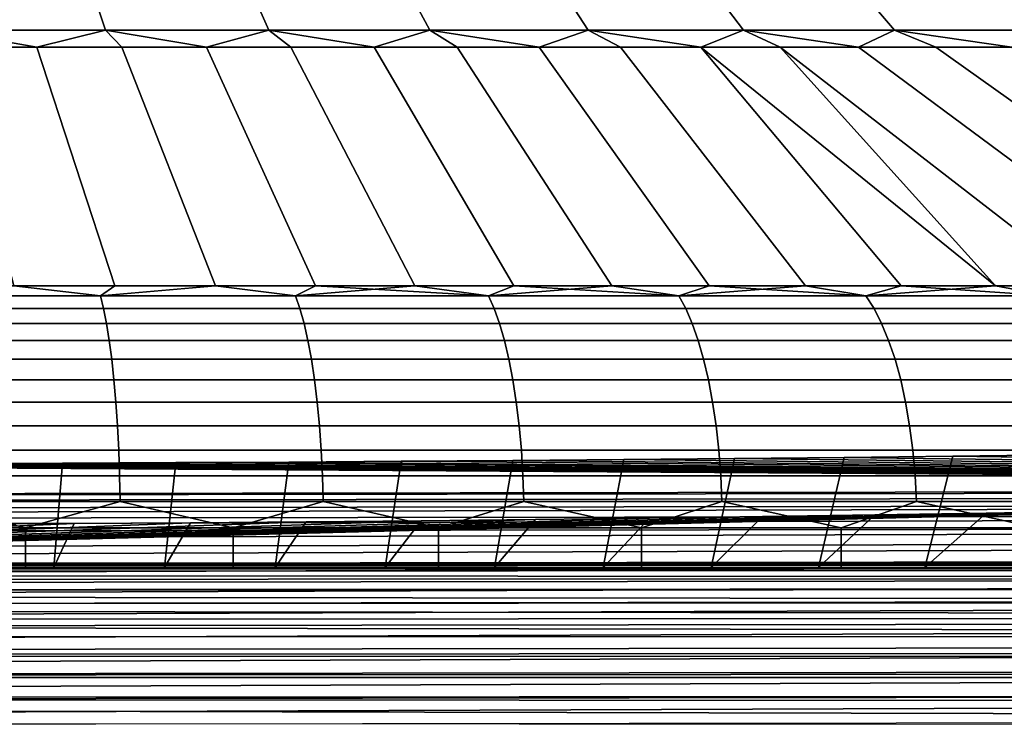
# Model space of a CAD drawing. Header units: metres. Extents: x -109 to 109, y -100 to 58.
# Tile 447 of 642: x 78.1 to 81.92, y -1.09 to 1.63. Entities that reach past the tile are written whole.
import ezdxf

# ---------------------------------------------------------------- set-up
doc = ezdxf.new("R2010")
doc.units = ezdxf.units.M
doc.layers.add('solid_21_062_100_XXX', color=7, linetype='CONTINUOUS')

msp = doc.modelspace()

# ---------------------------------------------------------------- linework, layer by layer
at = {"layer": 'solid_21_062_100_XXX'}
for points in [[(78.406509, 1.667405, 10.812365), (77.774605, 1.667405, 10.904926), (77.792595, 1.586915, 11.058877), (78.433426, 1.586915, 10.965009)], [(77.774605, 1.667405, -10.904926), (78.406509, 1.667405, -10.812365), (78.433426, 1.586915, -10.965009), (77.792595, 1.586915, -11.058877)], [(79.031967, 1.667405, 10.683218), (78.406509, 1.667405, 10.812365), (78.433426, 1.586915, 10.965009), (79.067711, 1.586915, 10.83404)], [(78.406509, 1.667405, -10.812365), (79.031967, 1.667405, -10.683218), (79.067711, 1.586915, -10.83404), (78.433426, 1.586915, -10.965009)], [(79.648857, 1.667405, 10.517923), (79.031967, 1.667405, 10.683218), (79.067711, 1.586915, 10.83404), (79.693314, 1.586915, 10.66641)], [(79.031967, 1.667405, -10.683218), (79.648857, 1.667405, -10.517923), (79.693314, 1.586915, -10.66641), (79.067711, 1.586915, -10.83404)], [(80.255096, 1.667405, 10.317039), (79.648857, 1.667405, 10.517923), (79.693314, 1.586915, 10.66641), (80.308105, 1.586915, 10.46269)], [(79.648857, 1.667405, -10.517923), (80.255096, 1.667405, -10.317039), (80.308105, 1.586915, -10.46269), (79.693314, 1.586915, -10.66641)], [(80.848625, 1.667405, 10.081244), (80.255096, 1.667405, 10.317039), (80.308105, 1.586915, 10.46269), (80.910019, 1.586915, 10.223567)], [(80.255096, 1.667405, -10.317039), (80.848625, 1.667405, -10.081244), (80.910019, 1.586915, -10.223567), (80.308105, 1.586915, -10.46269)], [(81.427437, 1.667405, 9.811338), (80.848625, 1.667405, 10.081244), (80.910019, 1.586915, 10.223567), (81.497002, 1.586915, 9.949851)], [(80.848625, 1.667405, -10.081244), (81.427437, 1.667405, -9.811338), (81.497002, 1.586915, -9.949851), (80.910019, 1.586915, -10.223567)], [(81.989578, 1.667405, 9.508234), (81.427437, 1.667405, 9.811338), (81.497002, 1.586915, 9.949851), (82.067078, 1.586915, 9.642467)], [(81.427437, 1.667405, -9.811338), (81.989578, 1.667405, -9.508234), (82.067078, 1.586915, -9.642467), (81.497002, 1.586915, -9.949851)], [(77.792595, 1.586915, 11.058877), (77.835716, 1.52103, 11.214192), (78.167442, 1.52103, 11.169685)], [(78.433426, 1.586915, 10.965009), (77.792595, 1.586915, 11.058877), (78.167442, 1.52103, 11.169685)], [(77.792595, 1.586915, -11.058877), (78.433426, 1.586915, -10.965009), (78.167442, 1.52103, -11.169685), (77.835716, 1.52103, -11.214192)], [(78.433426, 1.586915, 10.965009), (78.167442, 1.52103, 11.169685), (78.497704, 1.52103, 11.115369)], [(78.433426, 1.586915, -10.965009), (78.497704, 1.52103, -11.115369), (78.167442, 1.52103, -11.169685)], [(78.433426, 1.586915, 10.965009), (78.497704, 1.52103, 11.115369), (78.82621, 1.52103, 11.051289)], [(79.067711, 1.586915, 10.83404), (78.433426, 1.586915, 10.965009), (78.82621, 1.52103, 11.051289)], [(78.433426, 1.586915, -10.965009), (79.067711, 1.586915, -10.83404), (78.82621, 1.52103, -11.051289), (78.497704, 1.52103, -11.115369)], [(79.067711, 1.586915, 10.83404), (78.82621, 1.52103, 11.051289), (79.152679, 1.52103, 10.977502)], [(79.067711, 1.586915, -10.83404), (79.152679, 1.52103, -10.977502), (78.82621, 1.52103, -11.051289)], [(79.067711, 1.586915, 10.83404), (79.152679, 1.52103, 10.977502), (79.476814, 1.52103, 10.894073)], [(79.693314, 1.586915, 10.66641), (79.067711, 1.586915, 10.83404), (79.476814, 1.52103, 10.894073)], [(79.067711, 1.586915, -10.83404), (79.693314, 1.586915, -10.66641), (79.476814, 1.52103, -10.894073), (79.152679, 1.52103, -10.977502)], [(79.693314, 1.586915, 10.66641), (79.476814, 1.52103, 10.894073), (79.798332, 1.52103, 10.801076)], [(79.693314, 1.586915, -10.66641), (79.798332, 1.52103, -10.801076), (79.476814, 1.52103, -10.894073)], [(79.693314, 1.586915, 10.66641), (79.798332, 1.52103, 10.801076), (80.116951, 1.52103, 10.698592)], [(80.308105, 1.586915, 10.46269), (79.693314, 1.586915, 10.66641), (80.116951, 1.52103, 10.698592)], [(79.693314, 1.586915, -10.66641), (80.308105, 1.586915, -10.46269), (80.116951, 1.52103, -10.698592), (79.798332, 1.52103, -10.801076)], [(80.308105, 1.586915, 10.46269), (80.116951, 1.52103, 10.698592), (80.432404, 1.52103, 10.586711)], [(80.308105, 1.586915, -10.46269), (80.432404, 1.52103, -10.586711), (80.116951, 1.52103, -10.698592)], [(80.308105, 1.586915, 10.46269), (80.432404, 1.52103, 10.586711), (80.744392, 1.52103, 10.465531)], [(80.910019, 1.586915, 10.223567), (80.308105, 1.586915, 10.46269), (80.744392, 1.52103, 10.465531)], [(80.308105, 1.586915, -10.46269), (80.910019, 1.586915, -10.223567), (80.744392, 1.52103, -10.465531), (80.432404, 1.52103, -10.586711)], [(80.910019, 1.586915, 10.223567), (80.744392, 1.52103, 10.465531), (81.052658, 1.52103, 10.33516)], [(80.910019, 1.586915, -10.223567), (81.052658, 1.52103, -10.33516), (80.744392, 1.52103, -10.465531)], [(80.910019, 1.586915, 10.223567), (81.052658, 1.52103, 10.33516), (81.356926, 1.52103, 10.195711)], [(81.497002, 1.586915, 9.949851), (80.910019, 1.586915, 10.223567), (81.356926, 1.52103, 10.195711)], [(80.910019, 1.586915, -10.223567), (81.497002, 1.586915, -9.949851), (81.356926, 1.52103, -10.195711), (81.052658, 1.52103, -10.33516)], [(81.497002, 1.586915, 9.949851), (81.356926, 1.52103, 10.195711), (81.656921, 1.52103, 10.047306)], [(81.497002, 1.586915, -9.949851), (81.656921, 1.52103, -10.047306), (81.356926, 1.52103, -10.195711)], [(81.497002, 1.586915, 9.949851), (81.656921, 1.52103, 10.047306), (81.952393, 1.52103, 9.890078)], [(82.067078, 1.586915, 9.642467), (81.497002, 1.586915, 9.949851), (81.952393, 1.52103, 9.890078)], [(81.497002, 1.586915, -9.949851), (82.067078, 1.586915, -9.642467), (81.952393, 1.52103, -9.890078), (81.656921, 1.52103, -10.047306)], [(78.077896, 0.59343, 13.751792), (78.469948, 0.59343, 13.701125), (78.167442, 1.52103, 11.169685), (77.835716, 1.52103, 11.214192)], [(78.07785, 0.59343, -13.751797), (77.835716, 1.52103, -11.214192), (78.167442, 1.52103, -11.169685), (78.469902, 0.59343, -13.701131)], [(78.469948, 0.59343, 13.701125), (78.860397, 0.59343, 13.639284), (78.497704, 1.52103, 11.115369), (78.167442, 1.52103, 11.169685)], [(78.469902, 0.59343, -13.701131), (78.167442, 1.52103, -11.169685), (78.497704, 1.52103, -11.115369), (78.860352, 0.59343, -13.639292)], [(78.860397, 0.59343, 13.639284), (79.248917, 0.59343, 13.566319), (78.82621, 1.52103, 11.051289), (78.497704, 1.52103, 11.115369)], [(78.860352, 0.59343, -13.639292), (78.497704, 1.52103, -11.115369), (78.82621, 1.52103, -11.051289), (79.248871, 0.59343, -13.566327)], [(79.248917, 0.59343, 13.566319), (79.635193, 0.59343, 13.482287), (79.152679, 1.52103, 10.977502), (78.82621, 1.52103, 11.051289)], [(79.248871, 0.59343, -13.566327), (78.82621, 1.52103, -11.051289), (79.152679, 1.52103, -10.977502), (79.635147, 0.59343, -13.482298)], [(79.635193, 0.59343, 13.482287), (80.018921, 0.59343, 13.38726), (79.476814, 1.52103, 10.894073), (79.152679, 1.52103, 10.977502)], [(79.635147, 0.59343, -13.482298), (79.152679, 1.52103, -10.977502), (79.476814, 1.52103, -10.894073), (80.018875, 0.59343, -13.387272)], [(80.018921, 0.59343, 13.38726), (80.399773, 0.59343, 13.281314), (79.798332, 1.52103, 10.801076), (79.476814, 1.52103, 10.894073)], [(80.018875, 0.59343, -13.387272), (79.476814, 1.52103, -10.894073), (79.798332, 1.52103, -10.801076), (80.399727, 0.59343, -13.281327)], [(80.399773, 0.59343, 13.281314), (80.777443, 0.59343, 13.164536), (80.116951, 1.52103, 10.698592), (79.798332, 1.52103, 10.801076)], [(80.399727, 0.59343, -13.281327), (79.798332, 1.52103, -10.801076), (80.116951, 1.52103, -10.698592), (80.777397, 0.59343, -13.16455)], [(80.777443, 0.59343, 13.164536), (81.151627, 0.59343, 13.03702), (80.432404, 1.52103, 10.586711), (80.116951, 1.52103, 10.698592)], [(80.777397, 0.59343, -13.16455), (80.116951, 1.52103, -10.698592), (80.432404, 1.52103, -10.586711), (81.151581, 0.59343, -13.037035)], [(81.151627, 0.59343, 13.03702), (81.522018, 0.59343, 12.898871), (80.744392, 1.52103, 10.465531), (80.432404, 1.52103, 10.586711)], [(81.151581, 0.59343, -13.037035), (80.432404, 1.52103, -10.586711), (80.744392, 1.52103, -10.465531), (81.521973, 0.59343, -12.898888)], [(82.250206, 0.59343, 12.591134), (81.052658, 1.52103, 10.33516), (80.744392, 1.52103, 10.465531), (81.888306, 0.59343, 12.750202)], [(81.522018, 0.59343, 12.898871), (81.888306, 0.59343, 12.750202), (80.744392, 1.52103, 10.465531)], [(81.521973, 0.59343, -12.898888), (80.744392, 1.52103, -10.465531), (81.052658, 1.52103, -10.33516), (81.888268, 0.59343, -12.750219)], [(82.607414, 0.59343, 12.421797), (81.356926, 1.52103, 10.195711), (81.052658, 1.52103, 10.33516), (82.250206, 0.59343, 12.591134)], [(82.607376, 0.59343, -12.421816), (82.250168, 0.59343, -12.591152), (81.052658, 1.52103, -10.33516), (81.356926, 1.52103, -10.195711)], [(82.097557, 0.554246, -12.761153), (81.888268, 0.59343, -12.750219), (81.052658, 1.52103, -10.33516), (82.250168, 0.59343, -12.591152)], [(82.959641, 0.59343, 12.242327), (81.656921, 1.52103, 10.047306), (81.356926, 1.52103, 10.195711), (82.607414, 0.59343, 12.421797)], [(82.959602, 0.59343, -12.242348), (82.607376, 0.59343, -12.421816), (81.356926, 1.52103, -10.195711), (81.656921, 1.52103, -10.047306)], [(83.306602, 0.59343, 12.052873), (81.952393, 1.52103, 9.890078), (81.656921, 1.52103, 10.047306), (82.959641, 0.59343, 12.242327)], [(83.306557, 0.59343, -12.052895), (82.959602, 0.59343, -12.242348), (81.656921, 1.52103, -10.047306), (81.952393, 1.52103, -9.890078)], [(77.650726, 0.554246, 13.887243), (78.414001, 0.554246, 13.802765), (78.077896, 0.59343, 13.751792), (77.684555, 0.59343, 13.791242)], [(77.650726, 0.554246, -13.887243), (78.07785, 0.59343, -13.751797), (78.414001, 0.554246, -13.802765)], [(78.414001, 0.554246, -13.802765), (78.07785, 0.59343, -13.751797), (78.469902, 0.59343, -13.701131)], [(78.414001, 0.554246, 13.802765), (78.469948, 0.59343, 13.701125), (78.077896, 0.59343, 13.751792)], [(78.414001, 0.554246, 13.802765), (79.171455, 0.554246, 13.676368), (78.860397, 0.59343, 13.639284), (78.469948, 0.59343, 13.701125)], [(78.414001, 0.554246, -13.802765), (78.469902, 0.59343, -13.701131), (78.860352, 0.59343, -13.639292)], [(78.414001, 0.554246, -13.802765), (78.860352, 0.59343, -13.639292), (79.171455, 0.554246, -13.676368)], [(79.171455, 0.554246, -13.676368), (78.860352, 0.59343, -13.639292), (79.248871, 0.59343, -13.566327)], [(79.171455, 0.554246, 13.676368), (79.248917, 0.59343, 13.566319), (78.860397, 0.59343, 13.639284)], [(79.920799, 0.554246, 13.508436), (79.248917, 0.59343, 13.566319), (79.171455, 0.554246, 13.676368)], [(79.171455, 0.554246, -13.676368), (79.248871, 0.59343, -13.566327), (79.635147, 0.59343, -13.482298)], [(79.171455, 0.554246, -13.676368), (79.635147, 0.59343, -13.482298), (79.920799, 0.554246, -13.508436)], [(79.920799, 0.554246, 13.508436), (79.635193, 0.59343, 13.482287), (79.248917, 0.59343, 13.566319)], [(79.920799, 0.554246, -13.508436), (79.635147, 0.59343, -13.482298), (80.018875, 0.59343, -13.387272)], [(79.920799, 0.554246, 13.508436), (80.018921, 0.59343, 13.38726), (79.635193, 0.59343, 13.482287)], [(80.659752, 0.554246, 13.299479), (80.018921, 0.59343, 13.38726), (79.920799, 0.554246, 13.508436)], [(79.920799, 0.554246, -13.508436), (80.018875, 0.59343, -13.387272), (80.399727, 0.59343, -13.281327)], [(79.920799, 0.554246, -13.508436), (80.399727, 0.59343, -13.281327), (80.659752, 0.554246, -13.299479)], [(80.659752, 0.554246, 13.299479), (80.399773, 0.59343, 13.281314), (80.018921, 0.59343, 13.38726)], [(80.659752, 0.554246, -13.299479), (80.399727, 0.59343, -13.281327), (80.777397, 0.59343, -13.16455)], [(80.659752, 0.554246, 13.299479), (80.777443, 0.59343, 13.164536), (80.399773, 0.59343, 13.281314)], [(81.386078, 0.554246, 13.050133), (80.777443, 0.59343, 13.164536), (80.659752, 0.554246, 13.299479)], [(80.659752, 0.554246, -13.299479), (80.777397, 0.59343, -13.16455), (81.151581, 0.59343, -13.037035)], [(80.659752, 0.554246, -13.299479), (81.151581, 0.59343, -13.037035), (81.386078, 0.554246, -13.050133)], [(81.386078, 0.554246, 13.050133), (81.151627, 0.59343, 13.03702), (80.777443, 0.59343, 13.164536)], [(81.386078, 0.554246, -13.050133), (81.151581, 0.59343, -13.037035), (81.521973, 0.59343, -12.898888)], [(81.386078, 0.554246, 13.050133), (81.522018, 0.59343, 12.898871), (81.151627, 0.59343, 13.03702)], [(82.097557, 0.554246, 12.761153), (81.522018, 0.59343, 12.898871), (81.386078, 0.554246, 13.050133)], [(81.386078, 0.554246, -13.050133), (81.521973, 0.59343, -12.898888), (81.888268, 0.59343, -12.750219)], [(81.386078, 0.554246, -13.050133), (81.888268, 0.59343, -12.750219), (82.097557, 0.554246, -12.761153)], [(82.097557, 0.554246, 12.761153), (81.888306, 0.59343, 12.750202), (81.522018, 0.59343, 12.898871)], [(82.097557, 0.554246, 12.761153), (82.250206, 0.59343, 12.591134), (81.888306, 0.59343, 12.750202)], [(78.414001, 0.554246, 13.802765), (77.650726, 0.554246, 13.887243), (77.658112, 0.505334, 13.976296), (78.42627, 0.505334, 13.891276)], [(77.650726, 0.554246, -13.887243), (78.414001, 0.554246, -13.802765), (78.42627, 0.505334, -13.891276), (77.658112, 0.505334, -13.976296)], [(79.171455, 0.554246, 13.676368), (78.414001, 0.554246, 13.802765), (78.42627, 0.505334, 13.891276), (79.188591, 0.505334, 13.764069)], [(78.414001, 0.554246, -13.802765), (79.171455, 0.554246, -13.676368), (79.188591, 0.505334, -13.764069), (78.42627, 0.505334, -13.891276)], [(79.920799, 0.554246, 13.508436), (79.171455, 0.554246, 13.676368), (79.188591, 0.505334, 13.764069), (79.942734, 0.505334, 13.595059)], [(79.171455, 0.554246, -13.676368), (79.920799, 0.554246, -13.508436), (79.942734, 0.505334, -13.595059), (79.188591, 0.505334, -13.764069)], [(80.659752, 0.554246, 13.299479), (79.920799, 0.554246, 13.508436), (79.942734, 0.505334, 13.595059), (80.686432, 0.505334, 13.384764)], [(79.920799, 0.554246, -13.508436), (80.659752, 0.554246, -13.299479), (80.686432, 0.505334, -13.384764), (79.942734, 0.505334, -13.595059)], [(81.386078, 0.554246, 13.050133), (80.659752, 0.554246, 13.299479), (80.686432, 0.505334, 13.384764), (81.417412, 0.505334, 13.133818)], [(80.659752, 0.554246, -13.299479), (81.386078, 0.554246, -13.050133), (81.417412, 0.505334, -13.133818), (80.686432, 0.505334, -13.384764)], [(82.097557, 0.554246, 12.761153), (81.386078, 0.554246, 13.050133), (81.417412, 0.505334, 13.133818), (82.133453, 0.505334, 12.842985)], [(81.386078, 0.554246, -13.050133), (82.097557, 0.554246, -12.761153), (82.133453, 0.505334, -12.842985), (81.417412, 0.505334, -13.133818)], [(78.42627, 0.505334, 13.891276), (77.658112, 0.505334, 13.976296), (77.665039, 0.447586, 14.059929), (78.437798, 0.447586, 13.9744)], [(77.658112, 0.505334, -13.976296), (78.42627, 0.505334, -13.891276), (78.437798, 0.447586, -13.9744), (77.665039, 0.447586, -14.059929)], [(79.188591, 0.505334, 13.764069), (78.42627, 0.505334, 13.891276), (78.437798, 0.447586, 13.9744), (79.204674, 0.447586, 13.846431)], [(78.42627, 0.505334, -13.891276), (79.188591, 0.505334, -13.764069), (79.204674, 0.447586, -13.846431), (78.437798, 0.447586, -13.9744)], [(79.942734, 0.505334, 13.595059), (79.188591, 0.505334, 13.764069), (79.204674, 0.447586, 13.846431), (79.963341, 0.447586, 13.676411)], [(79.188591, 0.505334, -13.764069), (79.942734, 0.505334, -13.595059), (79.963341, 0.447586, -13.676411), (79.204674, 0.447586, -13.846431)], [(80.686432, 0.505334, 13.384764), (79.942734, 0.505334, 13.595059), (79.963341, 0.447586, 13.676411), (80.711479, 0.447586, 13.464855)], [(79.942734, 0.505334, -13.595059), (80.686432, 0.505334, -13.384764), (80.711479, 0.447586, -13.464855), (79.963341, 0.447586, -13.676411)], [(81.417412, 0.505334, 13.133818), (80.686432, 0.505334, 13.384764), (80.711479, 0.447586, 13.464855), (81.446838, 0.447586, 13.212408)], [(80.686432, 0.505334, -13.384764), (81.417412, 0.505334, -13.133818), (81.446838, 0.447586, -13.212408), (80.711479, 0.447586, -13.464855)], [(82.133453, 0.505334, 12.842985), (81.417412, 0.505334, 13.133818), (81.446838, 0.447586, 13.212408), (82.167168, 0.447586, 12.919835)], [(81.417412, 0.505334, -13.133818), (82.133453, 0.505334, -12.842985), (82.167168, 0.447586, -12.919835), (81.446838, 0.447586, -13.212408)], [(78.437798, 0.447586, 13.9744), (77.665039, 0.447586, 14.059929), (77.671448, 0.3816, 14.137272), (78.448456, 0.3816, 14.051272)], [(77.665039, 0.447586, -14.059929), (78.437798, 0.447586, -13.9744), (78.448456, 0.3816, -14.051272), (77.671448, 0.3816, -14.137272)], [(79.204674, 0.447586, 13.846431), (78.437798, 0.447586, 13.9744), (78.448456, 0.3816, 14.051272), (79.219551, 0.3816, 13.922599)], [(78.437798, 0.447586, -13.9744), (79.204674, 0.447586, -13.846431), (79.219551, 0.3816, -13.922599), (78.448456, 0.3816, -14.051272)], [(79.963341, 0.447586, 13.676411), (79.204674, 0.447586, 13.846431), (79.219551, 0.3816, 13.922599), (79.982391, 0.3816, 13.751644)], [(79.204674, 0.447586, -13.846431), (79.963341, 0.447586, -13.676411), (79.982391, 0.3816, -13.751644), (79.219551, 0.3816, -13.922599)], [(80.711479, 0.447586, 13.464855), (79.963341, 0.447586, 13.676411), (79.982391, 0.3816, 13.751644), (80.73465, 0.3816, 13.538925)], [(79.963341, 0.447586, -13.676411), (80.711479, 0.447586, -13.464855), (80.73465, 0.3816, -13.538925), (79.982391, 0.3816, -13.751644)], [(81.446838, 0.447586, 13.212408), (80.711479, 0.447586, 13.464855), (80.73465, 0.3816, 13.538925), (81.474045, 0.3816, 13.285089)], [(80.711479, 0.447586, -13.464855), (81.446838, 0.447586, -13.212408), (81.474045, 0.3816, -13.285089), (80.73465, 0.3816, -13.538925)], [(82.167168, 0.447586, 12.919835), (81.446838, 0.447586, 13.212408), (81.474045, 0.3816, 13.285089), (82.198341, 0.3816, 12.990907)], [(81.446838, 0.447586, -13.212408), (82.167168, 0.447586, -12.919835), (82.198341, 0.3816, -12.990907), (81.474045, 0.3816, -13.285089)], [(78.448456, 0.3816, 14.051272), (77.671448, 0.3816, 14.137272), (77.677269, 0.30806, 14.207523), (78.458145, 0.30806, 14.121096)], [(77.671448, 0.3816, -14.137272), (78.448456, 0.3816, -14.051272), (78.458145, 0.30806, -14.121096), (77.677269, 0.30806, -14.207523)], [(79.219551, 0.3816, 13.922599), (78.448456, 0.3816, 14.051272), (78.458145, 0.30806, 14.121096), (79.23307, 0.30806, 13.991784)], [(78.448456, 0.3816, -14.051272), (79.219551, 0.3816, -13.922599), (79.23307, 0.30806, -13.991784), (78.458145, 0.30806, -14.121096)], [(79.982391, 0.3816, 13.751644), (79.219551, 0.3816, 13.922599), (79.23307, 0.30806, 13.991784), (79.999695, 0.30806, 13.819979)], [(79.219551, 0.3816, -13.922599), (79.982391, 0.3816, -13.751644), (79.999695, 0.30806, -13.819979), (79.23307, 0.30806, -13.991784)], [(80.73465, 0.3816, 13.538925), (79.982391, 0.3816, 13.751644), (79.999695, 0.30806, 13.819979), (80.755692, 0.30806, 13.606203)], [(79.982391, 0.3816, -13.751644), (80.73465, 0.3816, -13.538925), (80.755692, 0.30806, -13.606203), (79.999695, 0.30806, -13.819979)], [(81.474045, 0.3816, 13.285089), (80.73465, 0.3816, 13.538925), (80.755692, 0.30806, 13.606203), (81.498764, 0.30806, 13.351106)], [(80.73465, 0.3816, -13.538925), (81.474045, 0.3816, -13.285089), (81.498764, 0.30806, -13.351106), (80.755692, 0.30806, -13.606203)], [(82.198341, 0.3816, 12.990907), (81.474045, 0.3816, 13.285089), (81.498764, 0.30806, 13.351106), (82.226654, 0.30806, 13.055462)], [(81.474045, 0.3816, -13.285089), (82.198341, 0.3816, -12.990907), (82.226654, 0.30806, -13.055462), (81.498764, 0.30806, -13.351106)], [(78.458145, 0.30806, 14.121096), (77.677269, 0.30806, 14.207523), (77.682442, 0.22773, 14.269954), (78.466743, 0.22773, 14.183147)], [(77.677269, 0.30806, -14.207523), (78.458145, 0.30806, -14.121096), (78.466743, 0.22773, -14.183147), (77.682442, 0.22773, -14.269954)], [(79.23307, 0.30806, 13.991784), (78.458145, 0.30806, 14.121096), (78.466743, 0.22773, 14.183147), (79.245079, 0.22773, 14.053267)], [(78.458145, 0.30806, -14.121096), (79.23307, 0.30806, -13.991784), (79.245079, 0.22773, -14.053267), (78.466743, 0.22773, -14.183147)], [(79.999695, 0.30806, 13.819979), (79.23307, 0.30806, 13.991784), (79.245079, 0.22773, 14.053267), (80.015076, 0.22773, 13.880707)], [(79.23307, 0.30806, -13.991784), (79.999695, 0.30806, -13.819979), (80.015076, 0.22773, -13.880707), (79.245079, 0.22773, -14.053267)], [(80.755692, 0.30806, 13.606203), (79.999695, 0.30806, 13.819979), (80.015076, 0.22773, 13.880707), (80.774391, 0.22773, 13.665992)], [(79.999695, 0.30806, -13.819979), (80.755692, 0.30806, -13.606203), (80.774391, 0.22773, -13.665992), (80.015076, 0.22773, -13.880707)], [(81.498764, 0.30806, 13.351106), (80.755692, 0.30806, 13.606203), (80.774391, 0.22773, 13.665992), (81.520729, 0.22773, 13.409773)], [(80.755692, 0.30806, -13.606203), (81.498764, 0.30806, -13.351106), (81.520729, 0.22773, -13.409773), (80.774391, 0.22773, -13.665992)], [(82.226654, 0.30806, 13.055462), (81.498764, 0.30806, 13.351106), (81.520729, 0.22773, 13.409773), (82.251823, 0.22773, 13.11283)], [(81.498764, 0.30806, -13.351106), (82.226654, 0.30806, -13.055462), (82.251823, 0.22773, -13.11283), (81.520729, 0.22773, -13.409773)], [(78.466743, 0.22773, 14.183147), (77.682442, 0.22773, 14.269954), (77.686913, 0.141444, 14.323916), (78.474182, 0.141444, 14.236781)], [(77.682442, 0.22773, -14.269954), (78.466743, 0.22773, -14.183147), (78.474182, 0.141444, -14.236781), (77.686913, 0.141444, -14.323916)], [(79.245079, 0.22773, 14.053267), (78.466743, 0.22773, 14.183147), (78.474182, 0.141444, 14.236781), (79.255455, 0.141444, 14.106409)], [(78.466743, 0.22773, -14.183147), (79.245079, 0.22773, -14.053267), (79.255455, 0.141444, -14.106409), (78.474182, 0.141444, -14.236781)], [(80.015076, 0.22773, 13.880707), (79.245079, 0.22773, 14.053267), (79.255455, 0.141444, 14.106409), (80.028366, 0.141444, 13.933197)], [(79.245079, 0.22773, -14.053267), (80.015076, 0.22773, -13.880707), (80.028366, 0.141444, -13.933197), (79.255455, 0.141444, -14.106409)], [(80.774391, 0.22773, 13.665992), (80.015076, 0.22773, 13.880707), (80.028366, 0.141444, 13.933197), (80.790558, 0.141444, 13.71767)], [(80.015076, 0.22773, -13.880707), (80.774391, 0.22773, -13.665992), (80.790558, 0.141444, -13.71767), (80.028366, 0.141444, -13.933197)], [(81.520729, 0.22773, 13.409773), (80.774391, 0.22773, 13.665992), (80.790558, 0.141444, 13.71767), (81.539719, 0.141444, 13.460483)], [(80.774391, 0.22773, -13.665992), (81.520729, 0.22773, -13.409773), (81.539719, 0.141444, -13.460483), (80.790558, 0.141444, -13.71767)], [(82.251823, 0.22773, 13.11283), (81.520729, 0.22773, 13.409773), (81.539719, 0.141444, 13.460483), (82.273575, 0.141444, 13.162416)], [(81.520729, 0.22773, -13.409773), (82.251823, 0.22773, -13.11283), (82.273575, 0.141444, -13.162416), (81.539719, 0.141444, -13.460483)], [(78.474182, 0.141444, 14.236781), (77.686913, 0.141444, 14.323916), (77.690636, 0.050097, 14.36885), (78.480377, 0.050097, 14.281442)], [(77.686913, 0.141444, -14.323916), (78.474182, 0.141444, -14.236781), (78.480377, 0.050097, -14.281442), (77.690636, 0.050097, -14.36885)], [(79.255455, 0.141444, 14.106409), (78.474182, 0.141444, 14.236781), (78.480377, 0.050097, 14.281442), (79.264099, 0.050097, 14.150661)], [(78.474182, 0.141444, -14.236781), (79.255455, 0.141444, -14.106409), (79.264099, 0.050097, -14.150661), (78.480377, 0.050097, -14.281442)], [(80.028366, 0.141444, 13.933197), (79.255455, 0.141444, 14.106409), (79.264099, 0.050097, 14.150661), (80.039436, 0.050097, 13.976905)], [(79.255455, 0.141444, -14.106409), (80.028366, 0.141444, -13.933197), (80.039436, 0.050097, -13.976905), (79.264099, 0.050097, -14.150661)], [(80.790558, 0.141444, 13.71767), (80.028366, 0.141444, 13.933197), (80.039436, 0.050097, 13.976905), (80.804016, 0.050097, 13.760702)], [(80.028366, 0.141444, -13.933197), (80.790558, 0.141444, -13.71767), (80.804016, 0.050097, -13.760702), (80.039436, 0.050097, -13.976905)], [(81.539719, 0.141444, 13.460483), (80.790558, 0.141444, 13.71767), (80.804016, 0.050097, 13.760702), (81.555527, 0.050097, 13.502708)], [(80.790558, 0.141444, -13.71767), (81.539719, 0.141444, -13.460483), (81.555527, 0.050097, -13.502708), (80.804016, 0.050097, -13.760702)], [(82.273575, 0.141444, 13.162416), (81.539719, 0.141444, 13.460483), (81.555527, 0.050097, 13.502708), (82.291679, 0.050097, 13.203707)], [(81.539719, 0.141444, -13.460483), (82.273575, 0.141444, -13.162416), (82.291679, 0.050097, -13.203707), (81.555527, 0.050097, -13.502708)], [(78.480377, 0.050097, 14.281442), (77.690636, 0.050097, 14.36885), (77.693573, -0.045363, 14.404289), (78.48526, -0.045363, 14.316666)], [(77.690636, 0.050097, -14.36885), (78.480377, 0.050097, -14.281442), (78.48526, -0.045363, -14.316666), (77.693573, -0.045363, -14.404289)], [(79.264099, 0.050097, 14.150661), (78.480377, 0.050097, 14.281442), (78.48526, -0.045363, 14.316666), (79.27092, -0.045363, 14.185562)], [(78.480377, 0.050097, -14.281442), (79.264099, 0.050097, -14.150661), (79.27092, -0.045363, -14.185562), (78.48526, -0.045363, -14.316666)], [(80.039436, 0.050097, 13.976905), (79.264099, 0.050097, 14.150661), (79.27092, -0.045363, 14.185562), (80.048164, -0.045363, 14.011377)], [(79.264099, 0.050097, -14.150661), (80.039436, 0.050097, -13.976905), (80.048164, -0.045363, -14.011377), (79.27092, -0.045363, -14.185562)], [(80.804016, 0.050097, 13.760702), (80.039436, 0.050097, 13.976905), (80.048164, -0.045363, 14.011377), (80.814629, -0.045363, 13.794641)], [(80.039436, 0.050097, -13.976905), (80.804016, 0.050097, -13.760702), (80.814629, -0.045363, -13.794641), (80.048164, -0.045363, -14.011377)], [(81.555527, 0.050097, 13.502708), (80.804016, 0.050097, 13.760702), (80.814629, -0.045363, 13.794641), (81.567993, -0.045363, 13.536011)], [(80.804016, 0.050097, -13.760702), (81.555527, 0.050097, -13.502708), (81.567993, -0.045363, -13.536011), (80.814629, -0.045363, -13.794641)], [(82.291679, 0.050097, 13.203707), (81.555527, 0.050097, 13.502708), (81.567993, -0.045363, 13.536011), (82.305969, -0.045363, 13.236273)], [(81.555527, 0.050097, -13.502708), (82.291679, 0.050097, -13.203707), (82.305969, -0.045363, -13.236273), (81.567993, -0.045363, -13.536011)], [(78.48526, -0.045363, 14.316666), (77.693573, -0.045363, 14.404289), (77.695694, -0.143946, 14.429866), (78.488785, -0.143946, 14.342086)], [(77.693573, -0.045363, -14.404289), (78.48526, -0.045363, -14.316666), (78.488785, -0.143946, -14.342086), (77.695694, -0.143946, -14.429866)], [(79.27092, -0.045363, 14.185562), (78.48526, -0.045363, 14.316666), (78.488785, -0.143946, 14.342086), (79.275841, -0.143946, 14.210751)], [(78.48526, -0.045363, -14.316666), (79.27092, -0.045363, -14.185562), (79.275841, -0.143946, -14.210751), (78.488785, -0.143946, -14.342086)], [(80.048164, -0.045363, 14.011377), (79.27092, -0.045363, 14.185562), (79.275841, -0.143946, 14.210751), (80.054466, -0.143946, 14.036257)], [(79.27092, -0.045363, -14.185562), (80.048164, -0.045363, -14.011377), (80.054466, -0.143946, -14.036257), (79.275841, -0.143946, -14.210751)], [(80.814629, -0.045363, 13.794641), (80.048164, -0.045363, 14.011377), (80.054466, -0.143946, 14.036257), (80.822289, -0.143946, 13.819136)], [(80.048164, -0.045363, -14.011377), (80.814629, -0.045363, -13.794641), (80.822289, -0.143946, -13.819136), (80.054466, -0.143946, -14.036257)], [(81.201691, -0.5, 15.031853), (80.785599, -0.5, 15.155724), (80.874985, -0.07749, 15.569501), (81.301117, -0.073117, 15.448003)], [(81.567993, -0.045363, 13.536011), (80.814629, -0.045363, 13.794641), (80.822289, -0.143946, 13.819136), (81.576996, -0.143946, 13.560046)], [(80.814629, -0.045363, -13.794641), (81.567993, -0.045363, -13.536011), (81.576996, -0.143946, -13.560046), (80.822289, -0.143946, -13.819136)], [(81.301117, -0.073117, 15.448003), (80.874985, -0.07749, 15.569501), (90.792969, -0.193151, 18.78298)], [(81.614014, -0.5, 14.896623), (81.201691, -0.5, 15.031853), (81.301117, -0.073117, 15.448003), (81.723732, -0.06834, 15.315303)], [(81.723732, -0.06834, 15.315303), (81.301117, -0.073117, 15.448003), (90.792969, -0.193151, 18.78298)], [(82.305969, -0.045363, 13.236273), (81.567993, -0.045363, 13.536011), (81.576996, -0.143946, 13.560046), (82.316277, -0.143946, 13.259775)], [(81.567993, -0.045363, -13.536011), (82.305969, -0.045363, -13.236273), (82.316277, -0.143946, -13.259775), (81.576996, -0.143946, -13.560046)], [(82.022446, -0.5, 14.750088), (81.614014, -0.5, 14.896623), (81.723732, -0.06834, 15.315303), (82.142654, -0.063164, 15.171488)], [(82.142654, -0.063164, 15.171488), (81.723732, -0.06834, 15.315303), (90.792969, -0.193151, 18.78298)], [(58.689041, -0.242446, 20.002346), (90.792969, -0.193151, 18.78298), (75.173615, -0.096544, 16.098902), (74.739296, -0.213329, 19.343586)], [(75.615578, -0.097598, 16.12817), (75.173615, -0.096544, 16.098902), (90.792969, -0.193151, 18.78298)], [(76.05764, -0.098229, 16.14572), (75.615578, -0.097598, 16.12817), (90.792969, -0.193151, 18.78298)], [(76.5, -0.098439, 16.15156), (76.05764, -0.098229, 16.14572), (90.792969, -0.193151, 18.78298)], [(76.94236, -0.098229, 16.14572), (76.5, -0.098439, 16.15156), (90.792969, -0.193151, 18.78298)], [(77.384422, -0.097598, 16.12817), (76.94236, -0.098229, 16.14572), (90.792969, -0.193151, 18.78298)], [(77.826385, -0.096544, 16.098902), (77.384422, -0.097598, 16.12817), (90.792969, -0.193151, 18.78298)], [(78.232651, -0.5, 15.654407), (77.80069, -0.5, 15.696197), (77.826385, -0.096544, 16.098902), (78.267403, -0.09507, 16.057959)], [(78.267403, -0.09507, 16.057959), (77.826385, -0.096544, 16.098902), (90.792969, -0.193151, 18.78298)], [(78.663307, -0.5, 15.600724), (78.232651, -0.5, 15.654407), (78.267403, -0.09507, 16.057959), (78.707268, -0.093176, 16.005333)], [(78.707268, -0.093176, 16.005333), (78.267403, -0.09507, 16.057959), (90.792969, -0.193151, 18.78298)], [(79.0923, -0.5, 15.535198), (78.663307, -0.5, 15.600724), (78.707268, -0.093176, 16.005333), (79.145195, -0.090867, 15.941162)], [(79.145195, -0.090867, 15.941162), (78.707268, -0.093176, 16.005333), (90.792969, -0.193151, 18.78298)], [(79.519547, -0.5, 15.457838), (79.0923, -0.5, 15.535198), (79.145195, -0.090867, 15.941162), (79.581009, -0.088142, 15.865468)], [(79.581009, -0.088142, 15.865468), (79.145195, -0.090867, 15.941162), (90.792969, -0.193151, 18.78298)], [(79.944244, -0.5, 15.368791), (79.519547, -0.5, 15.457838), (79.581009, -0.088142, 15.865468), (80.014664, -0.085004, 15.778282)], [(80.014664, -0.085004, 15.778282), (79.581009, -0.088142, 15.865468), (90.792969, -0.193151, 18.78298)], [(80.366341, -0.5, 15.268068), (79.944244, -0.5, 15.368791), (80.014664, -0.085004, 15.778282), (80.446114, -0.081453, 15.679609)], [(80.446114, -0.081453, 15.679609), (80.014664, -0.085004, 15.778282), (90.792969, -0.193151, 18.78298)], [(80.785599, -0.5, 15.155724), (80.366341, -0.5, 15.268068), (80.446114, -0.081453, 15.679609), (80.874985, -0.07749, 15.569501)], [(80.874985, -0.07749, 15.569501), (80.446114, -0.081453, 15.679609), (90.792969, -0.193151, 18.78298)], [(78.488785, -0.143946, 14.342086), (77.695694, -0.143946, 14.429866), (77.696976, -0.244628, 14.445314), (78.490913, -0.244628, 14.357441)], [(77.695694, -0.143946, -14.429866), (78.488785, -0.143946, -14.342086), (78.490913, -0.244628, -14.357441), (77.696976, -0.244628, -14.445314)], [(79.275841, -0.143946, 14.210751), (78.488785, -0.143946, 14.342086), (78.490913, -0.244628, 14.357441), (79.278809, -0.244628, 14.225965)], [(78.488785, -0.143946, -14.342086), (79.275841, -0.143946, -14.210751), (79.278809, -0.244628, -14.225965), (78.490913, -0.244628, -14.357441)], [(80.054466, -0.143946, 14.036257), (79.275841, -0.143946, 14.210751), (79.278809, -0.244628, 14.225965), (80.058266, -0.244628, 14.051284)], [(79.275841, -0.143946, -14.210751), (80.054466, -0.143946, -14.036257), (80.058266, -0.244628, -14.051284), (79.278809, -0.244628, -14.225965)], [(80.822289, -0.143946, 13.819136), (80.054466, -0.143946, 14.036257), (80.058266, -0.244628, 14.051284), (80.82692, -0.244628, 13.83393)], [(80.054466, -0.143946, -14.036257), (80.822289, -0.143946, -13.819136), (80.82692, -0.244628, -13.83393), (80.058266, -0.244628, -14.051284)], [(81.576996, -0.143946, 13.560046), (80.822289, -0.143946, 13.819136), (80.82692, -0.244628, 13.83393), (81.582428, -0.244628, 13.574564)], [(80.822289, -0.143946, -13.819136), (81.576996, -0.143946, -13.560046), (81.582428, -0.244628, -13.574564), (80.82692, -0.244628, -13.83393)], [(82.316277, -0.143946, 13.259775), (81.576996, -0.143946, 13.560046), (81.582428, -0.244628, 13.574564), (82.322502, -0.244628, 13.273972)], [(81.576996, -0.143946, -13.560046), (82.316277, -0.143946, -13.259775), (82.322502, -0.244628, -13.273972), (81.582428, -0.244628, -13.574564)], [(90.796425, -0.20214, 18.88147), (90.792969, -0.193151, 18.78298), (58.689041, -0.242446, 20.002346)], [(90.799805, -0.221719, 18.977707), (90.796425, -0.20214, 18.88147), (58.689041, -0.242446, 20.002346), (58.69244, -0.262078, 20.098932)], [(90.803123, -0.251805, 19.071566), (90.799805, -0.221719, 18.977707), (58.69244, -0.262078, 20.098932), (58.695755, -0.292165, 20.192791)], [(90.803123, -0.251805, 19.071566), (58.695755, -0.292165, 20.192791), (58.698948, -0.332348, 20.282795), (90.803246, -0.253139, 19.075031)], [(90.80632, -0.291987, 19.161572), (90.803246, -0.253139, 19.075031), (58.698948, -0.332348, 20.282795)], [(90.70475, -0.476963, -18.690395), (74.695206, -0.485192, -18.8507), (83.539154, -0.254819, -14.363013), (83.948883, -0.244719, -14.166259)], [(74.695206, -0.485192, -18.8507), (83.12442, -0.26434, -14.548481), (83.539154, -0.254819, -14.363013)], [(74.695206, -0.485192, -18.8507), (82.705154, -0.273273, -14.722499), (83.12442, -0.26434, -14.548481)], [(77.696976, -0.244628, -14.445314), (78.123474, -0.346263, -14.408828), (77.313011, -0.346263, -14.477189)], [(77.696976, -0.244628, 14.445314), (77.313034, -0.346263, 14.477188), (78.123497, -0.346263, 14.408826)], [(78.490913, -0.244628, 14.357441), (77.696976, -0.244628, 14.445314), (78.123497, -0.346263, 14.408826)], [(77.696976, -0.244628, -14.445314), (78.490913, -0.244628, -14.357441), (78.123474, -0.346263, -14.408828)], [(78.490913, -0.244628, -14.357441), (78.928833, -0.346263, -14.295132), (78.123474, -0.346263, -14.408828)], [(78.490913, -0.244628, 14.357441), (78.123497, -0.346263, 14.408826), (78.928848, -0.346263, 14.295129)], [(79.278809, -0.244628, 14.225965), (78.490913, -0.244628, 14.357441), (78.928848, -0.346263, 14.295129)], [(78.490913, -0.244628, -14.357441), (79.278809, -0.244628, -14.225965), (78.928833, -0.346263, -14.295132)], [(79.278809, -0.244628, -14.225965), (79.72654, -0.346263, -14.136457), (78.928833, -0.346263, -14.295132)], [(79.278809, -0.244628, 14.225965), (78.928848, -0.346263, 14.295129), (79.726562, -0.346263, 14.136453)], [(80.058266, -0.244628, 14.051284), (79.278809, -0.244628, 14.225965), (79.726562, -0.346263, 14.136453)], [(79.278809, -0.244628, -14.225965), (80.058266, -0.244628, -14.051284), (79.72654, -0.346263, -14.136457)], [(80.058266, -0.244628, -14.051284), (80.514107, -0.346263, -13.933305), (79.72654, -0.346263, -14.136457)], [(80.058266, -0.244628, 14.051284), (79.726562, -0.346263, 14.136453), (80.514122, -0.346263, 13.933299)], [(80.82692, -0.244628, 13.83393), (80.058266, -0.244628, 14.051284), (80.514122, -0.346263, 13.933299)], [(80.058266, -0.244628, -14.051284), (80.82692, -0.244628, -13.83393), (80.514107, -0.346263, -13.933305)], [(80.82692, -0.244628, -13.83393), (81.28904, -0.346263, -13.686312), (80.514107, -0.346263, -13.933305)], [(80.82692, -0.244628, 13.83393), (80.514122, -0.346263, 13.933299), (81.289055, -0.346263, 13.686305)], [(81.582428, -0.244628, 13.574564), (80.82692, -0.244628, 13.83393), (81.289055, -0.346263, 13.686305)], [(80.82692, -0.244628, -13.83393), (81.582428, -0.244628, -13.574564), (81.28904, -0.346263, -13.686312)], [(81.582428, -0.244628, -13.574564), (82.048897, -0.346263, -13.396257), (81.28904, -0.346263, -13.686312)], [(81.582428, -0.244628, 13.574564), (81.289055, -0.346263, 13.686305), (82.04892, -0.346263, 13.396251)], [(82.322502, -0.244628, 13.273972), (81.582428, -0.244628, 13.574564), (82.04892, -0.346263, 13.396251)], [(81.582428, -0.244628, -13.574564), (82.322502, -0.244628, -13.273972), (82.048897, -0.346263, -13.396257)], [(90.80632, -0.291987, 19.161572), (58.698948, -0.332348, 20.282795), (58.701981, -0.382143, 20.367865), (90.806488, -0.294468, 19.166361)], [(90.809349, -0.341782, 19.246643), (90.806488, -0.294468, 19.166361), (58.701981, -0.382143, 20.367865)], [(74.695206, -0.485192, -18.8507), (82.281441, -0.281617, -14.885036), (82.705154, -0.273273, -14.722499)], [(74.695206, -0.485192, -18.8507), (81.85321, -0.289372, -15.036107), (82.281441, -0.281617, -14.885036)], [(74.695206, -0.485192, -18.8507), (81.4207, -0.296535, -15.175632), (81.85321, -0.289372, -15.036107)], [(74.695206, -0.485192, -18.8507), (80.984596, -0.30309, -15.303337), (81.4207, -0.296535, -15.175632)], [(74.695206, -0.485192, -18.8507), (80.545258, -0.309036, -15.419152), (80.984596, -0.30309, -15.303337)], [(80.366341, -0.5, -15.268068), (80.785599, -0.5, -15.155724), (80.984596, -0.30309, -15.303337), (80.545258, -0.309036, -15.419152)], [(80.785599, -0.5, -15.155724), (81.201691, -0.5, -15.031853), (81.4207, -0.296535, -15.175632), (80.984596, -0.30309, -15.303337)], [(81.201691, -0.5, -15.031853), (81.614014, -0.5, -14.896623), (81.85321, -0.289372, -15.036107), (81.4207, -0.296535, -15.175632)], [(81.614014, -0.5, -14.896623), (82.022446, -0.5, -14.750088), (82.281441, -0.281617, -14.885036), (81.85321, -0.289372, -15.036107)], [(90.705742, -0.487412, -18.78849), (58.685669, -0.493421, -19.011005), (74.687515, -0.32946, -15.817029), (74.695206, -0.485192, -18.8507)], [(90.809349, -0.341782, 19.246643), (58.701981, -0.382143, 20.367865), (58.704819, -0.440953, 20.44698), (90.809563, -0.345709, 19.252529)], [(74.695206, -0.485192, -18.8507), (80.103279, -0.314362, -15.522916), (80.545258, -0.309036, -15.419152)], [(74.695206, -0.485192, -18.8507), (79.658882, -0.319069, -15.614611), (80.103279, -0.314362, -15.522916)], [(74.695206, -0.485192, -18.8507), (79.21225, -0.323155, -15.69421), (79.658882, -0.319069, -15.614611)], [(74.695206, -0.485192, -18.8507), (78.763443, -0.326619, -15.761685), (79.21225, -0.323155, -15.69421)], [(74.695206, -0.485192, -18.8507), (78.312485, -0.32946, -15.817029), (78.763443, -0.326619, -15.761685)], [(74.695206, -0.485192, -18.8507), (77.860298, -0.331671, -15.860095), (78.312485, -0.32946, -15.817029)], [(77.80069, -0.5, -15.696197), (78.232651, -0.5, -15.654407), (78.312485, -0.32946, -15.817029), (77.860298, -0.331671, -15.860095)], [(78.232651, -0.5, -15.654407), (78.663307, -0.5, -15.600724), (78.763443, -0.326619, -15.761685), (78.312485, -0.32946, -15.817029)], [(78.663307, -0.5, -15.600724), (79.0923, -0.5, -15.535198), (79.21225, -0.323155, -15.69421), (78.763443, -0.326619, -15.761685)], [(79.0923, -0.5, -15.535198), (79.519547, -0.5, -15.457838), (79.658882, -0.319069, -15.614611), (79.21225, -0.323155, -15.69421)], [(79.519547, -0.5, -15.457838), (79.944244, -0.5, -15.368791), (80.103279, -0.314362, -15.522916), (79.658882, -0.319069, -15.614611)], [(79.944244, -0.5, -15.368791), (80.366341, -0.5, -15.268068), (80.545258, -0.309036, -15.419152), (80.103279, -0.314362, -15.522916)], [(90.812187, -0.400592, 19.325758), (90.809563, -0.345709, 19.252529), (58.704819, -0.440953, 20.44698)], [(77.313011, -0.346263, -14.477189), (78.123474, -0.346263, -14.408828), (78.123512, -0.5, -14.408824), (77.313042, -0.5, -14.477186)], [(78.123497, -0.346263, 14.408826), (77.313034, -0.346263, 14.477188), (77.313042, -0.5, 14.477186), (78.123512, -0.5, 14.408824)], [(78.123474, -0.346263, -14.408828), (78.928833, -0.346263, -14.295132), (78.928848, -0.5, -14.295129), (78.123512, -0.5, -14.408824)], [(78.928848, -0.346263, 14.295129), (78.123497, -0.346263, 14.408826), (78.123512, -0.5, 14.408824), (78.928848, -0.5, 14.295129)], [(78.928833, -0.346263, -14.295132), (79.72654, -0.346263, -14.136457), (79.726532, -0.5, -14.136459), (78.928848, -0.5, -14.295129)], [(79.726562, -0.346263, 14.136453), (78.928848, -0.346263, 14.295129), (78.928848, -0.5, 14.295129), (79.726532, -0.5, 14.136459)], [(80.514122, -0.346263, 13.933299), (79.726562, -0.346263, 14.136453), (79.726532, -0.5, 14.136459), (80.514091, -0.5, 13.933306)], [(79.72654, -0.346263, -14.136457), (80.514107, -0.346263, -13.933305), (80.514091, -0.5, -13.933306), (79.726532, -0.5, -14.136459)], [(81.289055, -0.346263, 13.686305), (80.514122, -0.346263, 13.933299), (80.514091, -0.5, 13.933306), (81.28904, -0.5, 13.686308)], [(80.514107, -0.346263, -13.933305), (81.28904, -0.346263, -13.686312), (81.28904, -0.5, -13.686308), (80.514091, -0.5, -13.933306)], [(82.04892, -0.346263, 13.396251), (81.289055, -0.346263, 13.686305), (81.28904, -0.5, 13.686308), (82.048927, -0.5, 13.396246)], [(81.28904, -0.346263, -13.686312), (82.048897, -0.346263, -13.396257), (82.048927, -0.5, -13.396246), (81.28904, -0.5, -13.686308)], [(90.812187, -0.400592, 19.325758), (58.704819, -0.440953, 20.44698), (58.707424, -0.508072, 20.519188), (90.812431, -0.406226, 19.332462)], [(90.814796, -0.46771, 19.397968), (90.812431, -0.406226, 19.332462), (58.707424, -0.508072, 20.519188)], [(90.705742, -0.487412, -18.78849), (58.686581, -0.503708, -19.108093), (58.685669, -0.493421, -19.011005)], [(90.705742, -0.487412, -18.78849), (90.706696, -0.507989, -18.88287), (58.686581, -0.503708, -19.108093)], [(90.814796, -0.46771, 19.397968), (58.707424, -0.508072, 20.519188), (58.709766, -0.582693, 20.583622), (90.815056, -0.475268, 19.405169)], [(90.817139, -0.542332, 19.462404), (90.815056, -0.475268, 19.405169), (58.709766, -0.582693, 20.583622)], [(90.705742, -0.487412, -18.78849), (74.695206, -0.485192, -18.8507), (90.70475, -0.476963, -18.690395)], [(90.706734, -0.508897, -18.886145), (58.687546, -0.524451, -19.203493), (58.686581, -0.503708, -19.108093), (90.706696, -0.507989, -18.88287)], [(90.706734, -0.508897, -18.886145), (90.707642, -0.538944, -18.975462), (58.687546, -0.524451, -19.203493)], [(90.707695, -0.541082, -18.980814), (58.688488, -0.555407, -19.296087), (58.687546, -0.524451, -19.203493), (90.707642, -0.538944, -18.975462)], [(77.313042, -0.5, -14.477186), (78.123512, -0.5, -14.408824), (77.80069, -0.5, -15.696197), (77.367592, -0.5, -15.726086)], [(77.313042, -0.5, 14.477186), (77.80069, -0.5, 15.696197), (78.232651, -0.5, 15.654407), (78.123512, -0.5, 14.408824)], [(78.123512, -0.5, -14.408824), (78.232651, -0.5, -15.654407), (77.80069, -0.5, -15.696197)], [(78.123512, -0.5, -14.408824), (78.928848, -0.5, -14.295129), (78.663307, -0.5, -15.600724), (78.232651, -0.5, -15.654407)], [(78.123512, -0.5, 14.408824), (78.663307, -0.5, 15.600724), (79.0923, -0.5, 15.535198), (78.928848, -0.5, 14.295129)], [(78.123512, -0.5, 14.408824), (78.232651, -0.5, 15.654407), (78.663307, -0.5, 15.600724)], [(78.928848, -0.5, -14.295129), (79.0923, -0.5, -15.535198), (78.663307, -0.5, -15.600724)], [(78.928848, -0.5, -14.295129), (79.726532, -0.5, -14.136459), (79.519547, -0.5, -15.457838), (79.0923, -0.5, -15.535198)], [(78.928848, -0.5, 14.295129), (79.519547, -0.5, 15.457838), (79.944244, -0.5, 15.368791), (79.726532, -0.5, 14.136459)], [(78.928848, -0.5, 14.295129), (79.0923, -0.5, 15.535198), (79.519547, -0.5, 15.457838)], [(79.726532, -0.5, -14.136459), (79.944244, -0.5, -15.368791), (79.519547, -0.5, -15.457838)], [(79.726532, -0.5, -14.136459), (80.514091, -0.5, -13.933306), (80.366341, -0.5, -15.268068), (79.944244, -0.5, -15.368791)], [(79.726532, -0.5, 14.136459), (80.366341, -0.5, 15.268068), (80.785599, -0.5, 15.155724), (80.514091, -0.5, 13.933306)], [(79.726532, -0.5, 14.136459), (79.944244, -0.5, 15.368791), (80.366341, -0.5, 15.268068)], [(80.514091, -0.5, -13.933306), (80.785599, -0.5, -15.155724), (80.366341, -0.5, -15.268068)], [(80.514091, -0.5, -13.933306), (81.28904, -0.5, -13.686308), (81.201691, -0.5, -15.031853), (80.785599, -0.5, -15.155724)], [(80.514091, -0.5, 13.933306), (81.201691, -0.5, 15.031853), (81.614014, -0.5, 14.896623), (81.28904, -0.5, 13.686308)], [(80.514091, -0.5, 13.933306), (80.785599, -0.5, 15.155724), (81.201691, -0.5, 15.031853)], [(81.28904, -0.5, -13.686308), (81.614014, -0.5, -14.896623), (81.201691, -0.5, -15.031853)], [(81.28904, -0.5, -13.686308), (82.048927, -0.5, -13.396246), (82.022446, -0.5, -14.750088), (81.614014, -0.5, -14.896623)], [(81.28904, -0.5, 13.686308), (82.022446, -0.5, 14.750088), (82.426888, -0.5, 14.59227), (82.048927, -0.5, 13.396246)], [(81.28904, -0.5, 13.686308), (81.614014, -0.5, 14.896623), (82.022446, -0.5, 14.750088)], [(90.707695, -0.541082, -18.980814), (90.708549, -0.579747, -19.064157), (58.6894, -0.596212, -19.384781), (58.688488, -0.555407, -19.296087)], [(90.817139, -0.542332, 19.462404), (58.709766, -0.582693, 20.583622), (58.711823, -0.663921, 20.639511), (90.817406, -0.551976, 19.469748)], [(90.819191, -0.62356, 19.518295), (90.817406, -0.551976, 19.469748), (58.711823, -0.663921, 20.639511)], [(90.708549, -0.579747, -19.064157), (90.708626, -0.583572, -19.071329), (58.6894, -0.596212, -19.384781)], [(90.708626, -0.583572, -19.071329), (90.709412, -0.629919, -19.147913), (58.6894, -0.596212, -19.384781)], [(90.709503, -0.635841, -19.156572), (58.690262, -0.646384, -19.468534), (58.6894, -0.596212, -19.384781), (90.709412, -0.629919, -19.147913)], [(90.709503, -0.635841, -19.156572), (90.71022, -0.688869, -19.22574), (58.690262, -0.646384, -19.468534)], [(90.710327, -0.697245, -19.235491), (58.691074, -0.705334, -19.54636), (58.690262, -0.646384, -19.468534), (90.71022, -0.688869, -19.22574)], [(90.819191, -0.62356, 19.518295), (58.711823, -0.663921, 20.639511), (58.713562, -0.75078, 20.686182), (90.81945, -0.635399, 19.525394)], [(90.82093, -0.71042, 19.564966), (90.81945, -0.635399, 19.525394), (58.713562, -0.75078, 20.686182)], [(90.710327, -0.697245, -19.235491), (90.710968, -0.755903, -19.296722), (58.691074, -0.705334, -19.54636)], [(90.711075, -0.767026, -19.307112), (58.691818, -0.772368, -19.617342), (58.691074, -0.705334, -19.54636), (90.710968, -0.755903, -19.296722)], [(90.82093, -0.71042, 19.564966), (58.713562, -0.75078, 20.686182), (58.714966, -0.842227, 20.723076), (90.821175, -0.7245, 19.571419)], [(90.822334, -0.801868, 19.60186), (90.821175, -0.7245, 19.571419), (58.714966, -0.842227, 20.723076)], [(90.711075, -0.767026, -19.307112), (90.711639, -0.830232, -19.360027), (58.69249, -0.846697, -19.680645), (58.691818, -0.772368, -19.617342)], [(90.822334, -0.801868, 19.60186), (58.714966, -0.842227, 20.723076), (58.716015, -0.937165, 20.749746), (90.82254, -0.818173, 19.607248)], [(90.711639, -0.830232, -19.360027), (90.711754, -0.844323, -19.37055), (58.69249, -0.846697, -19.680645)], [(90.823387, -0.896807, 19.628532), (90.82254, -0.818173, 19.607248), (58.716015, -0.937165, 20.749746)], [(90.711754, -0.844323, -19.37055), (90.712234, -0.910982, -19.414909), (58.693081, -0.927446, -19.735523), (58.69249, -0.846697, -19.680645)], [(90.712234, -0.910982, -19.414909), (90.712341, -0.92818, -19.425022), (58.693081, -0.927446, -19.735523)], [(90.823387, -0.896807, 19.628532), (58.716015, -0.937165, 20.749746), (58.716702, -1.034454, 20.765877), (90.823547, -0.915255, 19.632439)], [(90.824066, -0.994097, 19.644663), (90.823547, -0.915255, 19.632439), (58.716702, -1.034454, 20.765877)], [(90.712341, -0.92818, -19.425022), (90.712738, -0.997202, -19.46072), (58.693584, -1.013666, -19.781334), (58.693081, -0.927446, -19.735523)], [(90.712738, -0.997202, -19.46072), (90.712837, -1.017564, -19.469856), (58.693584, -1.013666, -19.781334)], [(90.713234, -1.11137, -19.504498), (58.693993, -1.10434, -19.817535), (58.693584, -1.013666, -19.781334), (90.713142, -1.087878, -19.496923)], [(90.712837, -1.017564, -19.469856), (90.713142, -1.087878, -19.496923), (58.693584, -1.013666, -19.781334)], [(90.824165, -1.014538, 19.646675), (90.824066, -0.994097, 19.644663), (58.716702, -1.034454, 20.765877), (58.717014, -1.132924, 20.771273)], [(90.824165, -1.014538, 19.646675), (58.717014, -1.132924, 20.771273), (90.824379, -1.092569, 19.650059)]]:
    msp.add_3dface(points, dxfattribs=at)

doc.saveas('drawing.dxf')
